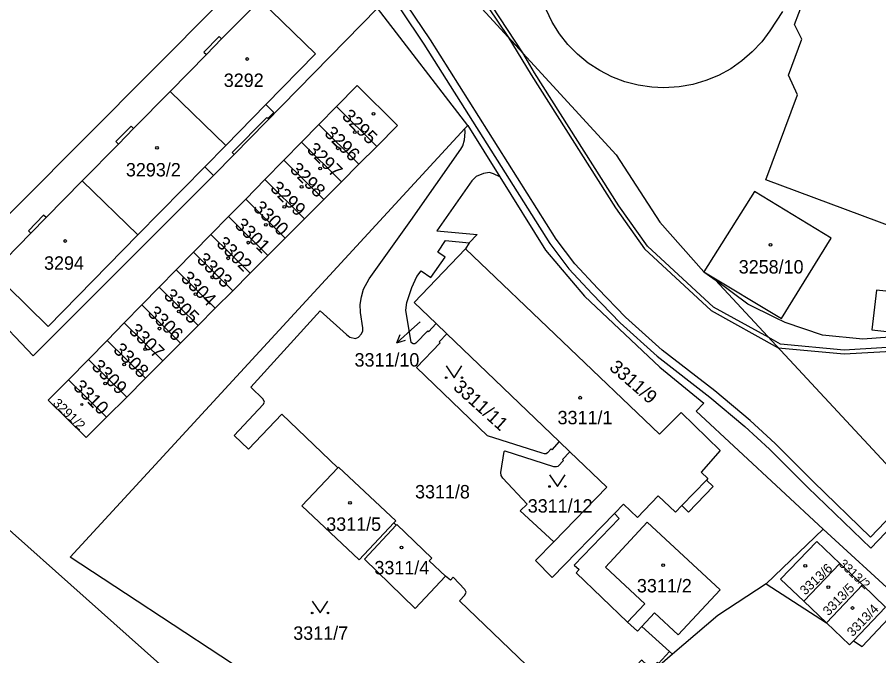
# Model space of a CAD drawing. Extents: x -869103 to -863415, y -1015889 to -1012477.
# Drawn here: x -866711.9 to -866602.7, y -1014422 to -1014341 of the extents above; entities that cross this region are included whole.
import ezdxf

# ---------------------------------------------------------------- set-up
doc = ezdxf.new("R2010")
doc.units = 0
for name, color, linetype in [('Hranice parcel', 7, 'Continuous'), ('Parcelní čísla', 7, 'Continuous'), ('Pop  PČ popisy', 7, 'Continuous'), ('Vnitřní kresba', 7, 'Continuous'), ('Věcná břemena k části', 7, 'Continuous'), ('Značky budov', 7, 'Continuous'), ('Značky kultur', 7, 'Continuous')]:
    doc.layers.add(name, color=color, linetype=linetype)

msp = doc.modelspace()

# ---------------------------------------------------------------- linework, layer by layer
at = {"layer": 'Hranice parcel'}
for p, q in [((-866684.41, -1014358.4), (-866666.25, -1014339.85)), ((-866654.79, -1014354.71), (-866666.25, -1014339.85)), ((-866671.46, -1014352.31), (-866673.69, -1014354.59)), ((-866671.46, -1014352.31), (-866666.35, -1014357.37)), ((-866673.69, -1014354.59), (-866675.89, -1014356.83)), ((-866673.69, -1014354.59), (-866668.6, -1014359.62)), ((-866655.17, -1014355.12), (-866654.79, -1014354.71)), ((-866654.79, -1014354.71), (-866650.73, -1014361.25)), ((-866675.89, -1014356.83), (-866678.13, -1014359.11)), ((-866675.89, -1014356.83), (-866670.82, -1014361.85)), ((-866668.6, -1014359.62), (-866666.35, -1014357.37)), ((-866687.03, -1014361.07), (-866684.41, -1014358.4)), ((-866678.13, -1014359.11), (-866680.53, -1014361.57)), ((-866678.13, -1014359.11), (-866673.07, -1014364.1)), ((-866670.82, -1014361.85), (-866668.6, -1014359.62)), ((-866696.62, -1014368.6), (-866688.16, -1014359.95)), ((-866703.68, -1014361.73), (-866696.62, -1014368.6)), ((-866680.53, -1014361.57), (-866682.96, -1014364.05)), ((-866680.53, -1014361.57), (-866675.5, -1014366.54)), ((-866673.07, -1014364.1), (-866670.82, -1014361.85)), ((-866682.96, -1014364.05), (-866685.14, -1014366.27)), ((-866682.96, -1014364.05), (-866677.94, -1014368.99)), ((-866675.5, -1014366.54), (-866673.07, -1014364.1)), ((-866685.14, -1014366.27), (-866687.38, -1014368.55)), ((-866685.14, -1014366.27), (-866680.14, -1014371.19)), ((-866677.94, -1014368.99), (-866675.5, -1014366.54)), ((-866687.38, -1014368.55), (-866689.58, -1014370.79)), ((-866687.38, -1014368.55), (-866682.39, -1014373.45)), ((-866680.14, -1014371.19), (-866677.94, -1014368.99)), ((-866654.63, -1014369.62), (-866655.09, -1014370.38)), ((-866689.58, -1014370.79), (-866691.78, -1014373.03)), ((-866689.58, -1014370.79), (-866684.61, -1014375.67)), ((-866682.39, -1014373.45), (-866680.14, -1014371.19)), ((-866691.78, -1014373.03), (-866693.94, -1014375.24)), ((-866691.78, -1014373.03), (-866686.82, -1014377.9)), ((-866684.61, -1014375.67), (-866682.39, -1014373.45)), ((-866623.43, -1014374.31), (-866595.48, -1014404.41)), ((-866693.94, -1014375.24), (-866696.14, -1014377.48)), ((-866693.94, -1014375.24), (-866689, -1014380.08)), ((-866686.82, -1014377.9), (-866684.61, -1014375.67)), ((-866696.14, -1014377.48), (-866698.37, -1014379.76)), ((-866696.14, -1014377.48), (-866691.22, -1014382.31)), ((-866689, -1014380.08), (-866686.82, -1014377.9)), ((-866698.37, -1014379.76), (-866700.54, -1014381.97)), ((-866698.37, -1014379.76), (-866693.47, -1014384.56)), ((-866691.22, -1014382.31), (-866689, -1014380.08)), ((-866658.81, -1014379.85), (-866657.44, -1014381.16)), ((-866657.44, -1014381.16), (-866643.21, -1014394.8)), ((-866700.54, -1014381.97), (-866702.91, -1014384.39)), ((-866700.54, -1014381.97), (-866695.65, -1014386.75)), ((-866693.47, -1014384.56), (-866691.22, -1014382.31)), ((-866702.91, -1014384.39), (-866705.44, -1014386.97)), ((-866702.91, -1014384.39), (-866698.05, -1014389.15)), ((-866695.65, -1014386.75), (-866693.47, -1014384.56)), ((-866700.6, -1014391.71), (-866705.44, -1014386.97)), ((-866698.05, -1014389.15), (-866695.65, -1014386.75)), ((-866700.6, -1014391.71), (-866698.05, -1014389.15)), ((-866643.21, -1014394.8), (-866641.87, -1014396.09)), ((-866663.88, -1014405.41), (-866664.17, -1014405.12)), ((-866616.96, -1014412.86), (-866609.74, -1014405.91)), ((-866609.74, -1014405.91), (-866599.58, -1014415.23)), ((-866607.63, -1014410.25), (-866612.2, -1014415.06)), ((-866604.77, -1014412.98), (-866607.63, -1014410.25)), ((-866616.96, -1014412.86), (-866623.12, -1014416.86)), ((-866616.96, -1014412.86), (-866609.34, -1014417.77)), ((-866604.77, -1014412.98), (-866609.34, -1014417.77)), ((-866612.2, -1014415.06), (-866609.34, -1014417.77)), ((-866604.81, -1014420.79), (-866599.58, -1014415.23)), ((-866623.12, -1014416.86), (-866628.84, -1014421.76)), ((-866632.74, -1014418.27), (-866629.22, -1014421.42)), ((-866605.91, -1014420.06), (-866604.81, -1014420.79)), ((-866629.22, -1014421.42), (-866628.84, -1014421.76))]:
    msp.add_line(p, q, dxfattribs=at)
for points in [[(-866677.92, -1014330.71), (-866720.15, -1014373.15), (-866715.75, -1014377.78)], [(-866660.22, -1014331.03), (-866659.46, -1014332.41), (-866658.18, -1014334.22), (-866635.98, -1014358.46), (-866630.47, -1014366.98), (-866624.89, -1014373.28), (-866623.43, -1014374.31)], [(-866592.81, -1014346.69), (-866590.24, -1014347.49), (-866588.36, -1014345.59), (-866584.23, -1014349.74), (-866588.87, -1014354.47), (-866593.87, -1014349.52), (-866598.29, -1014361.09), (-866597.47, -1014361.4), (-866598.01, -1014362.82), (-866598.83, -1014362.51), (-866600.79, -1014367.65), (-866617, -1014361.62), (-866612.99, -1014350.85), (-866614.15, -1014348.34), (-866612.43, -1014343.79), (-866613.39, -1014341.92), (-866611.2, -1014336.1)], [(-866684.41, -1014358.4), (-866684.67, -1014358.14), (-866680.28, -1014353.69), (-866680.14, -1014353.82), (-866679.4, -1014353.06), (-866680.42, -1014352.06), (-866674.12, -1014345.63), (-866681.14, -1014338.77), (-866686.03, -1014343.74), (-866686.33, -1014343.45), (-866688.26, -1014345.4), (-866687.95, -1014345.7), (-866692.56, -1014350.4)], [(-866614.9, -1014340.28), (-866616.5, -1014342.71), (-866617.54, -1014344.11), (-866618.73, -1014345.39), (-866620.04, -1014346.53), (-866621.47, -1014347.53), (-866623, -1014348.36), (-866624.61, -1014349.03), (-866626.29, -1014349.51), (-866628, -1014349.82), (-866629.96, -1014349.94), (-866631.48, -1014349.86), (-866633.21, -1014349.61), (-866634.89, -1014349.17), (-866636.52, -1014348.55), (-866638.07, -1014347.75), (-866639.53, -1014346.8), (-866640.88, -1014345.69), (-866642.1, -1014344.45), (-866643.17, -1014343.08), (-866644.1, -1014341.6), (-866644.86, -1014340.03)], [(-866666.35, -1014357.37), (-866663.71, -1014354.72), (-866668.84, -1014349.64), (-866671.46, -1014352.31)], [(-866692.56, -1014350.4), (-866697.18, -1014355.1), (-866697.48, -1014354.81), (-866699.42, -1014356.76), (-866699.11, -1014357.07), (-866703.68, -1014361.73)], [(-866692.56, -1014350.4), (-866685.49, -1014357.26), (-866688.16, -1014359.95)], [(-866654.96, -1014450.34), (-866680.08, -1014425.98), (-866698.21, -1014414.05), (-866705.22, -1014409.45), (-866655.17, -1014355.12)], [(-866671.26, -1014398.12), (-866678.4, -1014391.33), (-866682.6, -1014395.76), (-866684.43, -1014394.04), (-866680.73, -1014390.12), (-866680.59, -1014389.81), (-866680.75, -1014389.43), (-866682.31, -1014387.91), (-866673.54, -1014378.21), (-866670.17, -1014381.24), (-866669.75, -1014381.57), (-866669.03, -1014381.73), (-866668.64, -1014381.58), (-866668.26, -1014381.13), (-866668.1, -1014380.75), (-866668.12, -1014380.39), (-866668.42, -1014378.42), (-866668.44, -1014377.41), (-866668.29, -1014376.45), (-866668.02, -1014375.49), (-866667.32, -1014374.18), (-866662.03, -1014366.77), (-866655.7, -1014357.71), (-866655.44, -1014357.28), (-866655.2, -1014356.55), (-866655.15, -1014355.55), (-866655.17, -1014355.12)], [(-866688.16, -1014359.95), (-866687.38, -1014360.73), (-866687.03, -1014361.07)], [(-866650.73, -1014361.25), (-866651.55, -1014360.83), (-866652.03, -1014360.68), (-866652.8, -1014360.79), (-866653.73, -1014361.2), (-866654.3, -1014361.72), (-866658.72, -1014368.07), (-866653.62, -1014368.55), (-866654.63, -1014369.62)], [(-866715.3, -1014378.26), (-866709.9, -1014383.95), (-866687.03, -1014361.07)], [(-866703.68, -1014361.73), (-866708.26, -1014366.4), (-866708.58, -1014366.1), (-866710.51, -1014368.06), (-866710.2, -1014368.37), (-866715.05, -1014373.31), (-866714.09, -1014374.25), (-866713.22, -1014375.11), (-866708.02, -1014380.21), (-866696.62, -1014368.6)], [(-866650.73, -1014361.25), (-866644.97, -1014370.52), (-866640, -1014376.38), (-866630.44, -1014385.37), (-866624.87, -1014389.95)], [(-866608.71, -1014369.01), (-866618.47, -1014363.09), (-866624.89, -1014373.28), (-866615.04, -1014379.18), (-866608.71, -1014369.01)], [(-866658.81, -1014379.85), (-866659.78, -1014380.89), (-866659.89, -1014380.78), (-866661.37, -1014382.33), (-866661.52, -1014382.39), (-866661.72, -1014382.39), (-866661.83, -1014382.36), (-866661.97, -1014382.24), (-866662.67, -1014378.14), (-866662.53, -1014377.16), (-866661.89, -1014375.28), (-866661.25, -1014373.88), (-866660.7, -1014373.14), (-866659.49, -1014373.99), (-866657.69, -1014371.41), (-866658.61, -1014370.78), (-866657.63, -1014369.32), (-866654.63, -1014369.62)], [(-866655.09, -1014370.38), (-866661.59, -1014377.18), (-866658.81, -1014379.85)], [(-866655.09, -1014370.38), (-866630.51, -1014393.85), (-866627.73, -1014391.12), (-866622.79, -1014395.94), (-866625.21, -1014398.68), (-866624.37, -1014399.5), (-866624.55, -1014399.69), (-866623.71, -1014400.52), (-866626.81, -1014403.77), (-866627.66, -1014402.92), (-866628.48, -1014403.77), (-866630.65, -1014401.69), (-866633.27, -1014404.42), (-866635.05, -1014402.75), (-866636.21, -1014403.94)], [(-866688.41, -1014427.87), (-866729.32, -1014391.45), (-866729.77, -1014391.05), (-866739.59, -1014382.31), (-866747.73, -1014374.57)], [(-866594.07, -1014381.7), (-866599.65, -1014381.45), (-866604.73, -1014381.81), (-866609.84, -1014381.29), (-866614.58, -1014379.72), (-866615.8, -1014379.09), (-866619.3, -1014377.39), (-866623.43, -1014374.31)], [(-866593.5, -1014376.63), (-866602.99, -1014375.6), (-866603.57, -1014380.62), (-866594.07, -1014381.7), (-866593.5, -1014376.63)], [(-866643.21, -1014394.8), (-866644.15, -1014395.85), (-866644.24, -1014395.74), (-866644.71, -1014396.25), (-866644.87, -1014396.35), (-866645.08, -1014396.35), (-866645.39, -1014396.27), (-866652.29, -1014394.07), (-866661.3, -1014385.39), (-866658.32, -1014382.26), (-866658.45, -1014382.15), (-866657.44, -1014381.16)], [(-866705.44, -1014386.97), (-866707.99, -1014389.57), (-866703.18, -1014394.3), (-866700.6, -1014391.71)], [(-866624.87, -1014389.95), (-866625.84, -1014390.95), (-866609.74, -1014405.91)], [(-866643.89, -1014407.5), (-866648.16, -1014403.6), (-866647.26, -1014402.74), (-866650.38, -1014399.45), (-866650.57, -1014399.11), (-866650.61, -1014398.72), (-866650.21, -1014396.07), (-866650.12, -1014395.98), (-866643.93, -1014397.96), (-866643.57, -1014397.98), (-866643.34, -1014397.91), (-866642.67, -1014397.2), (-866642.8, -1014397.08), (-866641.87, -1014396.09)], [(-866641.87, -1014396.09), (-866637.18, -1014400.59), (-866643.89, -1014407.5)], [(-866671.26, -1014398.12), (-866675.86, -1014402.95), (-866668.59, -1014409.8), (-866664.17, -1014405.12)], [(-866664.17, -1014405.12), (-866663.93, -1014404.86), (-866671.19, -1014398.04), (-866671.26, -1014398.12)], [(-866643.89, -1014407.5), (-866646.21, -1014409.88), (-866644.11, -1014412.05), (-866636.21, -1014403.94)], [(-866636.21, -1014403.94), (-866635.62, -1014404.55), (-866641.31, -1014410.46), (-866640.67, -1014411.03), (-866641.05, -1014411.43), (-866634.54, -1014417.71)], [(-866663.88, -1014405.41), (-866667.92, -1014409.71), (-866661.47, -1014415.95), (-866657.63, -1014411.88)], [(-866657.63, -1014411.88), (-866659.69, -1014409.93), (-866659.38, -1014409.57), (-866663.78, -1014405.31), (-866663.88, -1014405.41)], [(-866634.54, -1014417.71), (-866632.36, -1014415.37), (-866637.35, -1014410.72), (-866632.04, -1014405.01), (-866622.81, -1014413.59), (-866628.12, -1014419.31), (-866631.11, -1014416.52), (-866632.74, -1014418.27)], [(-866607.63, -1014410.25), (-866610.54, -1014407.47), (-866615.15, -1014412.25), (-866612.2, -1014415.06)], [(-866629.22, -1014421.42), (-866630.64, -1014422.95), (-866630.78, -1014422.81), (-866631.6, -1014423.6), (-866632.66, -1014422.59), (-866632.79, -1014422.54), (-866639.98, -1014430.24), (-866655.85, -1014414.99), (-866655.16, -1014414.26), (-866655.02, -1014413.9), (-866655.19, -1014413.55), (-866656.66, -1014412.01), (-866657.01, -1014412.36), (-866657.63, -1014411.88)], [(-866605.91, -1014420.06), (-866601.83, -1014415.79), (-866604.77, -1014412.98)], [(-866634.54, -1014417.71), (-866633.28, -1014418.85), (-866632.74, -1014418.27)], [(-866609.34, -1014417.77), (-866606.4, -1014420.57), (-866605.91, -1014420.06)], [(-866628.84, -1014421.76), (-866631.44, -1014423.99), (-866643.05, -1014436.23)]]:
    msp.add_lwpolyline(points, dxfattribs=at)
at = {"layer": 'Pop  PČ popisy'}
for p, q in [((-866661.55, -1014380.25), (-866663.78, -1014382.26)), ((-866660.84, -1014379.62), (-866661.55, -1014380.25)), ((-866663.78, -1014382.26), (-866663.37, -1014381.22)), ((-866663.78, -1014382.26), (-866662.7, -1014381.96))]:
    msp.add_line(p, q, dxfattribs=at)
at = {"layer": 'Vnitřní kresba'}
for p, q in [((-866687.95, -1014345.7), (-866686.03, -1014343.74)), ((-866680.42, -1014352.06), (-866685.49, -1014357.26)), ((-866699.11, -1014357.07), (-866697.18, -1014355.1)), ((-866710.2, -1014368.37), (-866708.26, -1014366.4)), ((-866627.66, -1014402.92), (-866624.55, -1014399.69))]:
    msp.add_line(p, q, dxfattribs=at)
at = {"layer": 'Věcná břemena k části'}
for points in [[(-866653.13, -1014336.57), (-866656.17, -1014332.72), (-866658.11, -1014328.53), (-866658.94, -1014326.42), (-866659.31, -1014326.84), (-866658.57, -1014328.73), (-866656.59, -1014332.98), (-866653.53, -1014336.86), (-866652.71, -1014338.15), (-866652.16, -1014339.8), (-866649.74, -1014343.43), (-866647.84, -1014345.51), (-866651.7, -1014339.58), (-866652.25, -1014337.93)], [(-866646.77, -1014348.29), (-866636.07, -1014365.17), (-866632.41, -1014370.37), (-866623.93, -1014378.16), (-866615.44, -1014382.91), (-866607.09, -1014383.69), (-866597.31, -1014383.12), (-866596.52, -1014382.4), (-866596.85, -1014382.03), (-866597.51, -1014382.62), (-866607.09, -1014383.19), (-866615.16, -1014382.44), (-866616.64, -1014381.62), (-866623.63, -1014377.76), (-866632.03, -1014370.03), (-866635.65, -1014364.89), (-866646.35, -1014348.03), (-866647.84, -1014345.51), (-866649.74, -1014343.43)]]:
    msp.add_lwpolyline(points, close=True, dxfattribs=at)
for points in [[(-866599.99, -1014403), (-866603.74, -1014406.92), (-866610.97, -1014399.89), (-866615.84, -1014395.03), (-866619.01, -1014392.11), (-866623.5, -1014388.37), (-866630.14, -1014383.23), (-866634.79, -1014379.03), (-866638.33, -1014375.38), (-866641.25, -1014372.27), (-866643.59, -1014369.13), (-866659.55, -1014343.86), (-866665.44, -1014335.05)], [(-866666.22, -1014335.67), (-866660.39, -1014344.4), (-866644.41, -1014369.69), (-866642.01, -1014372.91), (-866639.05, -1014376.06), (-866635.49, -1014379.75), (-866630.78, -1014383.99), (-866624.12, -1014389.15), (-866619.67, -1014392.87), (-866616.54, -1014395.75), (-866611.67, -1014400.61)], [(-866611.67, -1014400.61), (-866603.72, -1014408.34), (-866599.01, -1014403.42)]]:
    msp.add_lwpolyline(points, dxfattribs=at)
at = {"layer": 'Značky budov'}
for centre, radius in [((-866682.77, -1014346.29), 0.175), ((-866666.76, -1014353.25), 0.175), ((-866669.11, -1014355.55), 0.175), ((-866694.21, -1014357.54), 0.175), ((-866671.29, -1014357.61), 0.175), ((-866673.51, -1014360.16), 0.175), ((-866675.87, -1014362.49), 0.175), ((-866678.06, -1014365.04), 0.175), ((-866680.4, -1014367.31), 0.175), ((-866705.85, -1014369.37), 0.175), ((-866682.63, -1014369.58), 0.175), ((-866616.43, -1014369.86), 0.175), ((-866685.19, -1014371.56), 0.175), ((-866687.19, -1014373.97), 0.175), ((-866689.32, -1014376.11), 0.175), ((-866691.43, -1014378.3), 0.175), ((-866693.89, -1014380.48), 0.175), ((-866695.71, -1014383.07), 0.175), ((-866698.38, -1014385.02), 0.175), ((-866700.79, -1014387.43), 0.175), ((-866640.54, -1014389.24), 0.175), ((-866703.75, -1014390.09), 0.123), ((-866669.74, -1014402.58), 0.175), ((-866663.22, -1014408.22), 0.175), ((-866630.03, -1014410.46), 0.175), ((-866612.01, -1014410.55), 0.175), ((-866609.09, -1014413.26), 0.175), ((-866606.02, -1014415.91), 0.175)]:
    msp.add_circle(centre, radius, dxfattribs=at)
at = {"layer": 'Značky kultur'}
for points in [[(-866657.55, -1014385.21), (-866656.55, -1014386.71), (-866655.55, -1014385.21)], [(-866644.44, -1014399), (-866643.44, -1014400.5), (-866642.44, -1014399)], [(-866674.53, -1014415.04), (-866673.53, -1014416.54), (-866672.53, -1014415.04)]]:
    msp.add_lwpolyline(points, dxfattribs=at)
for centre in [(-866657.55, -1014386.71), (-866655.55, -1014386.71), (-866644.44, -1014400.5), (-866642.44, -1014400.5), (-866674.53, -1014416.54), (-866672.53, -1014416.54)]:
    msp.add_circle(centre, 0.1, dxfattribs=at)

# ---------------------------------------------------------------- texts
at = {"layer": 'Parcelní čísla'}
for s, p in [('3292', (-866685.74, -1014349.83)), ('3293/2', (-866698.15, -1014361.18)), ('3294', (-866708.53, -1014373.01)), ('3258/10', (-866620.45, -1014373.49)), ('3311/10', (-866669.16, -1014385.29)), ('3311/1', (-866643.42, -1014392.61)), ('3311/8', (-866661.49, -1014402.01)), ('3311/12', (-866647.2, -1014403.81)), ('3311/5', (-866672.75, -1014406.12)), ('3311/4', (-866666.64, -1014411.64)), ('3311/2', (-866633.36, -1014413.93)), ('3311/7', (-866676.93, -1014419.94))]:
    msp.add_text(s, height=1.7, dxfattribs=at).set_placement(p)
for s, height, rotation, p in [('3295', 1.7, 315, (-866670.87, -1014353.66)), ('3296', 1.7, 315, (-866673.09, -1014355.83)), ('3297', 1.7, 315, (-866675.31, -1014357.89)), ('3298', 1.7, 315, (-866677.47, -1014360.4)), ('3299', 1.7, 315, (-866679.96, -1014362.79)), ('3300', 1.7, 315, (-866682.13, -1014365.27)), ('3301', 1.7, 315, (-866684.46, -1014367.46)), ('3302', 1.7, 315, (-866686.78, -1014369.81)), ('3303', 1.7, 315, (-866689.27, -1014371.85)), ('3304', 1.7, 315, (-866691.3, -1014374.2)), ('3305', 1.7, 315, (-866693.46, -1014376.42)), ('3306', 1.7, 315, (-866695.5, -1014378.61)), ('3307', 1.7, 315, (-866697.88, -1014380.84)), ('3308', 1.7, 315, (-866699.86, -1014383.29)), ('3309', 1.7, 315, (-866702.61, -1014385.4)), ('3311/9', 1.7, 319, (-866636.97, -1014385.58)), ('3310', 1.7, 315, (-866704.94, -1014387.97)), ('3311/11', 1.7, 318, (-866656.76, -1014388.06)), ('3291/2', 1.19, 316, (-866707.5, -1014390.06)), ('3313/2', 1.139, 317, (-866607.84, -1014410.43)), ('3313/6', 1.19, 43, (-866612.02, -1014414.34)), ('3313/5', 1.19, 46, (-866609.06, -1014416.97)), ('3313/4', 1.19, 46, (-866606, -1014419.62))]:
    msp.add_text(s, height=height, rotation=rotation, dxfattribs=at).set_placement(p)

doc.saveas('drawing.dxf')
